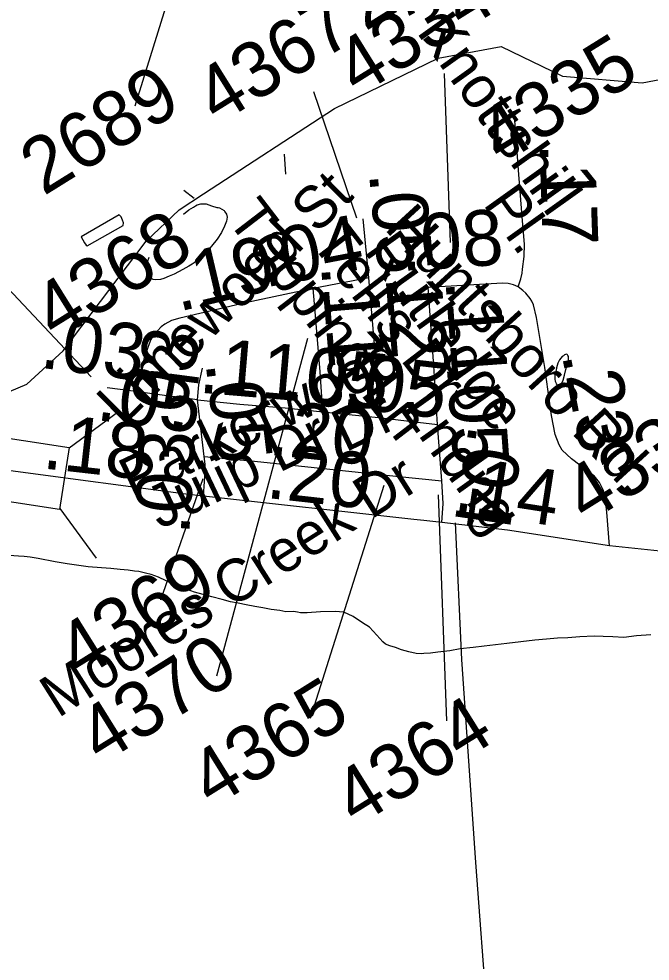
# Model space of a CAD drawing. Extents: x 2001466 to 31450019, y -30647475 to 847247.
# Drawn here: x 2158579 to 2161414, y 725642 to 729877 of the extents above; entities that cross this region are included whole.
import ezdxf

# ---------------------------------------------------------------- set-up
doc = ezdxf.new("R2010")
doc.units = 0
for name, color, linetype in [('Exist Hydrographic Creek Single Shore', 7, 'Continuous'), ('Exist Hydrographic Misc Water Feature', 7, 'Continuous'), ('Exist Road Non-System Type 51', 7, 'Continuous'), ('Exist Road Secondary Mileage Hundredths English Label', 7, 'Continuous'), ('Exist Road Secondary Structure Standard Bridge CELL', 7, 'Continuous'), ('Exist Road Secondary Type 51 Attributed', 7, 'Continuous'), ('Exist Road Secondary Type 51 Label', 7, 'Continuous'), ('Exist Road Secondary Type 51 Number Label', 7, 'Continuous')]:
    doc.layers.add(name, color=color, linetype=linetype)

msp = doc.modelspace()

# ---------------------------------------------------------------- linework, layer by layer
at = {"layer": 'Exist Hydrographic Creek Single Shore'}
for points in [[(2159408.6, 729090.4), (2159996.1, 729473.9), (2160462.2, 729700.5), (2160745.1, 729753.8), (2161020.1, 729620.2), (2161379.2, 729589.9), (2161520.2, 729616.5), (2161753.2, 729582.2)], [(2158778.1, 728384.8), (2159150.2, 728877.7), (2159299.1, 729019), (2159408.6, 729090.4)], [(2158498.2, 728185.7), (2158614.2, 728235.9), (2158778.1, 728384.8)]]:
    msp.add_lwpolyline(points, dxfattribs=at)
at = {"layer": 'Exist Hydrographic Misc Water Feature'}
for points in [[(2159318.2, 728999.3), (2159342.8, 729019.1), (2159362.7, 729031.1), (2159372.1, 729036.9), (2159380.5, 729041.4), (2159396.5, 729045.4), (2159420.7, 729045.4), (2159444.5, 729037.4), (2159468.7, 729029.6), (2159474.6, 729029.6), (2159480.6, 729027.8), (2159490.6, 729021.8), (2159500.7, 729015.9), (2159504.6, 729010), (2159510.9, 728999.7), (2159514.4, 728985.8), (2159511.1, 728968.1), (2159503.1, 728945.8), (2159489.2, 728917.8), (2159469.7, 728887.5), (2159443.5, 728855.8), (2159429.9, 728837.5), (2159408, 728811.2), (2159366, 728781.1), (2159357.8, 728775), (2159342.2, 728765.3), (2159328.4, 728758.8), (2159315.9, 728751), (2159296.5, 728740.9), (2159276.6, 728730.5), (2159254.4, 728720.5), (2159230.6, 728710.3), (2159214.6, 728706.3), (2159194.3, 728704), (2159182.2, 728706.3), (2159178.3, 728708), (2159166.4, 728718), (2159158.7, 728730.1), (2159152.1, 728742), (2159148.4, 728760.1), (2159150.3, 728771.9), (2159156.2, 728786.1), (2159164, 728806)], [(2159028.9, 728997.2), (2158859.5, 728898.3), (2158865.6, 728884.3), (2158873.4, 728870.2), (2158881.6, 728860.5), (2158885.7, 728856.6), (2159047.3, 728949.3), (2159049.4, 728961.2), (2159044.9, 728973.2), (2159038.7, 728987.2), (2159028.9, 728997.2)], [(2161035.9, 728301.8), (2161041.7, 728323.7), (2161045.3, 728335.7), (2161047.6, 728341.8), (2161047.8, 728349.5), (2161047.6, 728353.6), (2161047.6, 728359.7), (2161045.3, 728363.7), (2161043.5, 728367.6), (2161039.6, 728369.8), (2161033.7, 728369.5), (2161029.6, 728367.7), (2161025.9, 728363.4), (2161019.7, 728359.5), (2161007.4, 728345.5), (2161003.5, 728339.6), (2160999.8, 728329.6), (2160993.9, 728309.4), (2160991.8, 728297.5), (2160988.1, 728287.6), (2160986.3, 728271.2), (2160986.3, 728263.5), (2160986.1, 728257.4), (2160988.1, 728249.4), (2160990.6, 728243.4), (2160992.4, 728237.4), (2160996.1, 728231.6), (2161000.6, 728227.7), (2161004.5, 728225.5), (2161008.4, 728225.7), (2161014.2, 728227.7), (2161016.4, 728233.8), (2161018.3, 728239.6), (2161024, 728253.7), (2161030.4, 728275.5), (2161035.9, 728301.8)], [(2158639.3, 727456.7), (2158629.4, 727458.6), (2158603.4, 727460.5), (2158577.3, 727462), (2158555.6, 727464), (2158531.6, 727467.7), (2158515.4, 727467.7), (2158499.6, 727469.7), (2158489.4, 727469.6), (2158477.5, 727469.4)], [(2161418.1, 727108.3), (2161352.7, 727104), (2161296.5, 727097.5), (2161246.7, 727099.3), (2161202.8, 727101.1), (2161162.6, 727102.7), (2161098.5, 727100.6), (2161044.7, 727096.2), (2160998.4, 727093.9), (2160948.4, 727089.7), (2160896.7, 727085.3), (2160771, 727070.7), (2160669.1, 727058.1), (2160619, 727051.8), (2160561, 727045.6), (2160515.1, 727037.1), (2160461.4, 727031.1), (2160427.1, 727026.9), (2160397.4, 727024.5), (2160385.5, 727024.3), (2160363.3, 727024.4), (2160331.1, 727032.1), (2160297.1, 727042.1), (2160271.1, 727051.7), (2160245.2, 727059.7), (2160225.1, 727067.6), (2160213.2, 727077.5), (2160186.8, 727107.5), (2160154.4, 727143.2), (2160122.6, 727163), (2160080.4, 727190.9), (2160038.3, 727210.7), (2160018.6, 727212.4), (2160000.6, 727214.3), (2159934.4, 727211.8), (2159874.5, 727207.4), (2159844.4, 727207.5), (2159830.4, 727211.2), (2159812.6, 727213.2), (2159778.5, 727213), (2159750.6, 727218.9), (2159712.1, 727222.6), (2159674.4, 727230.4), (2159638.3, 727236.2), (2159600.5, 727244), (2159564.5, 727251.9), (2159530, 727257.5), (2159492.3, 727267.2), (2159446.1, 727279.1), (2159406, 727290.8), (2159368.2, 727300.6), (2159318, 727318.4), (2159278, 727334.1), (2159239.9, 727352.1), (2159205.4, 727367.8), (2159173.4, 727379.6), (2159147.6, 727385.5), (2159117.4, 727393.3), (2159097.8, 727395), (2159069.7, 727398.9), (2159033.6, 727402.7), (2158991.7, 727406.6), (2158949.9, 727410.1), (2158889.8, 727414), (2158838, 727421.8), (2158795.5, 727427.4), (2158741.4, 727437.2), (2158665.5, 727452.7), (2158639.3, 727456.7)]]:
    msp.add_lwpolyline(points, dxfattribs=at)
at = {"layer": 'Exist Road Non-System Type 51'}
for p, q in [((2159777.3, 729178.9), (2159772.8, 729268.6)), ((2159366.1, 729070.4), (2159320, 729105.3))]:
    msp.add_line(p, q, dxfattribs=at)
msp.add_lwpolyline([(2160539.1, 727612.4), (2160567.1, 726998.7), (2160630.3, 726085.4), (2160682.2, 725388)], dxfattribs=at)
at = {"layer": 'Exist Road Secondary Structure Standard Bridge CELL'}
for p, q in [((2158804.5, 727949.4), (2159027.1, 728112.5)), ((2158762.4, 727676.6), (2158925.5, 727454))]:
    msp.add_line(p, q, dxfattribs=at)
msp.add_lwpolyline([(2158207.3, 728042.8), (2158804.7, 727950.7), (2158761.6, 727671.6), (2158164.3, 727763.8)], close=True, dxfattribs=at)
at = {"layer": 'Exist Road Secondary Type 51 Attributed'}
for p, q in [((2160151.3, 728712.8), (2159900.8, 728665)), ((2159104.8, 728202.8), (2158975.8, 728219.5)), ((2159411.9, 727911), (2159381.1, 728164.9)), ((2160478.2, 727801.5), (2160459.6, 728054.8))]:
    msp.add_line(p, q, dxfattribs=at)
for points in [[(2160820.9, 728673.2), (2160834, 728709.6), (2160839.9, 728734), (2160841.4, 728752.7), (2160848.3, 728809.1), (2160849.5, 728865.3), (2160841.1, 728970.2), (2160825.3, 729177.4), (2160804.5, 729441.7)], [(2160151.3, 728712.8), (2160126, 728978.8)], [(2160193.9, 728085.7), (2160175.8, 728415), (2160151.3, 728712.8)], [(2159900.8, 728665), (2159596.2, 728601.5), (2159302.2, 728532.3), (2159264.4, 728521.8), (2159235, 728505), (2159217.5, 728494), (2159201.4, 728475.6), (2159187.1, 728461.1), (2159172, 728435.7), (2159159.4, 728404.3), (2159140.5, 728347.6), (2159104.8, 728202.8)], [(2159944.5, 728111.2), (2159932.6, 728291.4), (2159911.4, 728544), (2159900.8, 728665)], [(2160820.9, 728673.2), (2160801.1, 728682.3), (2160776.7, 728687.3), (2160750.9, 728689), (2160416.9, 728669.7)], [(2160459.6, 728054.8), (2160442.5, 728317.9), (2160416.9, 728669.7)], [(2161231.3, 727508.8), (2161219.6, 727661), (2161212.5, 727729.7), (2161203.8, 727761.3), (2161187, 727793.4), (2161162.6, 727824), (2161141.1, 727839.3), (2161098.8, 727871.7), (2161060.9, 727900.1), (2161019.6, 727938.5), (2161005, 727963.1), (2160987.5, 728008.9), (2160970.9, 728094.2), (2160941.4, 728310.3), (2160904.1, 728535.8), (2160890.4, 728592), (2160883.2, 728608.9), (2160875.9, 728620.9), (2160855.9, 728644.4), (2160843, 728657.1), (2160820.9, 728673.2)], [(2159381.1, 728164.9), (2159387.2, 728232.1), (2159403.1, 728307.9)], [(2159381.1, 728164.9), (2159188.8, 728190.2), (2159104.8, 728202.8)], [(2159381.1, 728164.9), (2159570.7, 728145.7), (2159775.5, 728128.5), (2159944.5, 728111.2)], [(2159944.5, 728111.2), (2160193.9, 728085.7)], [(2160193.9, 728085.7), (2160459.6, 728054.8)], [(2159407.5, 727732.9), (2159412.4, 727797.6), (2159415.1, 727838.8), (2159415.1, 727876), (2159411.9, 727911)], [(2159411.9, 727911), (2159637.2, 727889.3), (2160271.5, 727821.5), (2160478.2, 727801.5)], [(2159407.5, 727732.9), (2159328.7, 727741.7), (2158563.3, 727843.5), (2158487.3, 727853.6)], [(2160478.4, 727613.5), (2160484.1, 727698.6), (2160478.2, 727801.5)], [(2160478.4, 727613.5), (2160397.4, 727622.8), (2160353, 727627.4), (2159407.5, 727732.9)], [(2161231.3, 727508.8), (2160774.3, 727579.7), (2160478.4, 727613.5)], [(2164081.4, 727229.9), (2163342.2, 727257.1), (2162802.2, 727282.3), (2162579.3, 727292.7), (2162405.4, 727319.6), (2162064.5, 727384.9), (2161924.3, 727412.1), (2161773.6, 727433.1), (2161459.7, 727485.4), (2161231.3, 727508.8)]]:
    msp.add_lwpolyline(points, dxfattribs=at)
at = {"layer": 'Exist Road Secondary Type 51 Number Label'}
for p, q in [((2159483.6, 730729.5), (2159099.3, 729485.2)), ((2160517.5, 728872.1), (2160490.1, 729631.6)), ((2160096.6, 728981.9), (2159904.5, 729549.2)), ((2158903, 728268.9), (2158334, 728874.6)), ((2159875.8, 728440.2), (2159465.9, 726922.8)), ((2159404.7, 727810), (2159215, 727265.4)), ((2160218.4, 727779.4), (2159888, 726733.1)), ((2160462.6, 727737.6), (2160499.2, 726721.9))]:
    msp.add_line(p, q, dxfattribs=at)

# ---------------------------------------------------------------- texts
at = {"layer": 'Exist Road Secondary Mileage Hundredths English Label'}
for s, rotation, p in [('.17', 271.8988, (2160916.9, 729317.9)), ('.05', 275.4362, (2160151.1, 729183.8)), ('.08', 3.7161, (2160297.6, 728744)), ('.04', 10.8128, (2159683, 728669.1)), ('.19', 13.256, (2159295.7, 728561)), ('.12', 274.7089, (2160218.1, 728806.1)), ('.11', 274.7949, (2159935.7, 728766.3)), ('.11', 274.1671, (2160494.6, 728700.5)), ('.03', 352.6198, (2158668.8, 728310.1)), ('.03', 78.1044, (2159302.4, 728001.6)), ('.11', 355.1777, (2159383.4, 728197.9)), ('.05', 354.1689, (2159764.7, 728166.6)), ('.05', 353.3601, (2160025.1, 728133.4)), ('.23', 280.9993, (2161017, 728368.2)), ('.05', 352.5073, (2158921.7, 728075.2)), ('.05', 276.9259, (2159417.1, 728330.8)), ('.05', 274.2044, (2160500, 728322.4)), ('.20', 353.9058, (2159695.9, 727919.3)), ('.18', 353.6334, (2158680.2, 727857.5)), ('.04', 261.5509, (2160602, 728059)), ('.03', 86.3059, (2159343.5, 727555.6)), ('.20', 353.6334, (2159684.8, 727725)), ('.14', 351.1937, (2160526.5, 727667.8))]:
    msp.add_text(s, height=250, rotation=rotation, dxfattribs=at).set_placement(p)
at = {"layer": 'Exist Road Secondary Type 51 Label'}
for s, rotation, p in [('Knottshill', 305.526, (2160362.1, 729818.5)), ('Limewood St', 44.7288, (2159045.6, 728042.5)), ('Pl.', 305.526, (2160660.5, 729045.3)), ('Topping Ln', 307.5019, (2159508.4, 728976)), ('Huntsboro Rd.', 312.5104, (2160216.4, 728934.6)), ('Tellis Dr', 307.5019, (2159885.6, 728872.4)), ('Rutledge', 305.526, (2160125.9, 728834.1)), ('Parkerwood', 25.4461, (2159090.7, 727710.8)), ('Lndng', 305.526, (2160287.9, 728122.9)), ('Dr', 25.4461, (2160045.1, 727927.6)), ('Julip Dr', 25.4461, (2159211.3, 727581.5)), ('Moores Creek Dr', 32.4176, (2158754.7, 726732.6))]:
    msp.add_text(s, height=190, rotation=rotation, dxfattribs=at).set_placement(p)
at = {"layer": 'Exist Road Secondary Type 51 Number Label'}
for s, p in [('2688', (2160134, 729819.5)), ('4334', (2160102.1, 729525.5)), ('4367', (2159472.7, 729398.4)), ('4335', (2160746.5, 729218.2)), ('2689', (2158690, 729079.4)), ('4368', (2158744.7, 728427.4)), ('4334', (2161127.7, 727604.7)), ('4369', (2158852.6, 726900.8)), ('4370', (2158947.8, 726523.2)), ('4365', (2159447.7, 726326.8)), ('4364', (2160094, 726242.7))]:
    msp.add_text(s, height=250, rotation=31.918, dxfattribs=at).set_placement(p)

doc.saveas('drawing.dxf')
